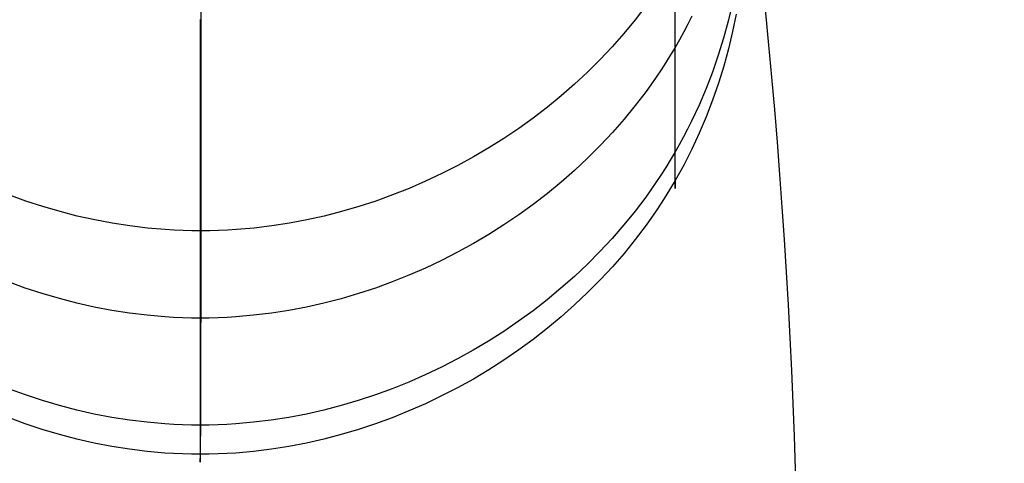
# Model space of a CAD drawing. Extents: x -383 to 1849, y -1185 to -529.
# Tile 863 of 870: x 1755 to 1782, y -729 to -717. Entities that reach past the tile are written whole.
import ezdxf

# ---------------------------------------------------------------- set-up
doc = ezdxf.new("R2010")
doc.units = 0
doc.layers.add('PREDEFINITO', color=7, linetype='CONTINUOUS')

msp = doc.modelspace()

# ---------------------------------------------------------------- linework, layer by layer
at = {"layer": 'PREDEFINITO'}
for p, q in [((1760.342, -628.715, 0.429), (1760.344, -718.62, 336.891)), ((1773.322, -715.628, 357.906), (1773.321, -717.375, 367.696)), ((1773.329, -717.969, 476.972), (1773.329, -716.355, 486.814)), ((1772.526, -716.833, 357.685), (1772.232, -717.216, 357.614)), ((1774.897, -716.772, 397.702), (1774.783, -717.248, 397.666)), ((1773.785, -717.117, 476.844), (1773.677, -717.333, 476.877)), ((1775.001, -717.056, 437.103), (1774.903, -717.536, 437.12)), ((1760.328, -719.637, 508.007), (1760.328, -717.206, 517.782)), ((1772.232, -717.216, 357.614), (1771.925, -717.589, 357.546)), ((1773.321, -717.375, 367.696), (1773.32, -718.821, 377.551)), ((1773.677, -717.333, 476.877), (1773.565, -717.547, 476.909)), ((1774.783, -717.248, 397.666), (1774.653, -717.719, 397.63)), ((1771.925, -717.589, 357.546), (1771.605, -717.952, 357.479)), ((1773.565, -717.547, 476.909), (1773.448, -717.759, 476.941)), ((1774.903, -717.536, 437.12), (1774.789, -718.013, 437.137)), ((1773.448, -717.759, 476.941), (1773.329, -717.969, 476.972)), ((1774.653, -717.719, 397.63), (1774.509, -718.186, 397.594)), ((1771.605, -717.952, 357.479), (1771.273, -718.305, 357.414)), ((1773.205, -718.176, 477.003), (1773.077, -718.382, 477.034)), ((1773.329, -717.969, 476.972), (1773.205, -718.176, 477.003)), ((1773.329, -719.302, 467.088), (1773.329, -717.969, 476.972)), ((1774.509, -718.186, 397.594), (1774.349, -718.647, 397.559)), ((1774.789, -718.013, 437.137), (1774.66, -718.485, 437.154)), ((1771.273, -718.305, 357.414), (1770.929, -718.648, 357.352)), ((1773.077, -718.382, 477.034), (1772.946, -718.585, 477.065)), ((1760.344, -718.62, 336.891), (1760.344, -720.926, 346.674)), ((1770.929, -718.648, 357.352), (1770.574, -718.979, 357.291)), ((1772.946, -718.585, 477.065), (1772.811, -718.786, 477.095)), ((1774.349, -718.647, 397.559), (1774.174, -719.101, 397.524)), ((1774.66, -718.485, 437.154), (1774.515, -718.952, 437.17)), ((1770.574, -718.979, 357.291), (1770.207, -719.299, 357.232)), ((1772.811, -718.786, 477.095), (1772.531, -719.181, 477.154)), ((1773.32, -718.821, 377.551), (1773.32, -719.975, 387.454)), ((1774.515, -718.952, 437.17), (1774.356, -719.414, 437.187)), ((1772.531, -719.181, 477.154), (1772.237, -719.566, 477.212)), ((1774.174, -719.101, 397.524), (1773.983, -719.55, 397.49)), ((1770.207, -719.299, 357.232), (1769.831, -719.608, 357.175)), ((1773.329, -720.354, 457.17), (1773.329, -719.302, 467.088)), ((1773.983, -719.55, 397.49), (1773.778, -719.991, 397.456)), ((1774.356, -719.414, 437.187), (1774.181, -719.87, 437.203)), ((1760.328, -721.82, 498.12), (1760.328, -719.637, 508.007)), ((1769.831, -719.608, 357.175), (1769.444, -719.906, 357.12)), ((1772.237, -719.566, 477.212), (1771.93, -719.942, 477.269)), ((1769.444, -719.906, 357.12), (1769.048, -720.191, 357.068)), ((1771.93, -719.942, 477.269), (1771.609, -720.307, 477.324)), ((1773.32, -719.975, 387.454), (1773.321, -720.849, 397.391)), ((1773.778, -719.991, 397.456), (1773.669, -720.208, 397.44)), ((1774.181, -719.87, 437.203), (1773.991, -720.319, 437.219)), ((1769.048, -720.191, 357.068), (1768.642, -720.465, 357.017)), ((1771.609, -720.307, 477.324), (1771.277, -720.662, 477.378)), ((1773.329, -721.127, 447.227), (1773.329, -720.354, 457.17)), ((1773.669, -720.208, 397.44), (1773.557, -720.424, 397.423)), ((1773.991, -720.319, 437.219), (1773.785, -720.761, 437.235)), ((1768.642, -720.465, 357.017), (1768.229, -720.726, 356.969)), ((1773.557, -720.424, 397.423), (1773.441, -720.638, 397.407)), ((1768.229, -720.726, 356.969), (1767.807, -720.974, 356.924)), ((1771.277, -720.662, 477.378), (1770.932, -721.007, 477.43)), ((1773.321, -720.849, 397.391), (1773.197, -721.058, 397.375)), ((1773.441, -720.638, 397.407), (1773.321, -720.849, 397.391)), ((1773.321, -720.849, 397.391), (1773.323, -721.451, 407.349)), ((1773.785, -720.761, 437.235), (1773.677, -720.979, 437.242)), ((1760.344, -720.926, 346.674), (1760.342, -722.999, 356.551)), ((1767.807, -720.974, 356.924), (1767.377, -721.209, 356.88)), ((1770.932, -721.007, 477.43), (1770.576, -721.34, 477.48)), ((1773.197, -721.058, 397.375), (1773.07, -721.266, 397.36)), ((1773.328, -721.621, 437.265), (1773.329, -721.127, 447.227)), ((1773.677, -720.979, 437.242), (1773.564, -721.195, 437.25)), ((1766.94, -721.431, 356.84), (1766.497, -721.64, 356.801)), ((1767.377, -721.209, 356.88), (1766.94, -721.431, 356.84)), ((1770.576, -721.34, 477.48), (1770.209, -721.663, 477.529)), ((1773.07, -721.266, 397.36), (1772.939, -721.47, 397.344)), ((1773.448, -721.409, 437.258), (1773.328, -721.621, 437.265)), ((1773.564, -721.195, 437.25), (1773.448, -721.409, 437.258)), ((1766.497, -721.64, 356.801), (1766.047, -721.834, 356.765)), ((1770.209, -721.663, 477.529), (1769.831, -721.974, 477.576)), ((1772.804, -721.673, 397.329), (1772.524, -722.071, 397.299)), ((1772.939, -721.47, 397.344), (1772.804, -721.673, 397.329)), ((1773.328, -721.621, 437.265), (1773.205, -721.831, 437.273)), ((1773.323, -721.451, 407.349), (1773.325, -721.782, 417.319)), ((1773.327, -721.839, 427.294), (1773.328, -721.621, 437.265)), ((1760.328, -723.742, 488.141), (1760.328, -721.82, 498.12)), ((1766.047, -721.834, 356.765), (1765.592, -722.015, 356.732)), ((1769.831, -721.974, 477.576), (1769.444, -722.274, 477.622)), ((1773.205, -721.831, 437.273), (1773.077, -722.038, 437.281)), ((1773.325, -721.782, 417.319), (1773.327, -721.839, 427.294)), ((1755.55, -722.181, 356.701), (1755.089, -722.015, 356.732)), ((1756.016, -722.333, 356.673), (1755.55, -722.181, 356.701)), ((1765.132, -722.181, 356.701), (1764.666, -722.333, 356.673)), ((1765.592, -722.015, 356.732), (1765.132, -722.181, 356.701)), ((1772.524, -722.071, 397.299), (1772.23, -722.459, 397.27)), ((1772.946, -722.244, 437.288), (1772.811, -722.447, 437.295)), ((1773.077, -722.038, 437.281), (1772.946, -722.244, 437.288)), ((1756.486, -722.47, 356.648), (1756.016, -722.333, 356.673)), ((1756.96, -722.592, 356.626), (1756.486, -722.47, 356.648)), ((1764.197, -722.47, 356.648), (1763.723, -722.592, 356.626)), ((1764.666, -722.333, 356.673), (1764.197, -722.47, 356.648)), ((1769.444, -722.274, 477.622), (1769.047, -722.561, 477.665)), ((1772.23, -722.459, 397.27), (1771.922, -722.837, 397.242)), ((1772.811, -722.447, 437.295), (1772.531, -722.846, 437.31)), ((1757.437, -722.698, 356.606), (1756.96, -722.592, 356.626)), ((1757.917, -722.789, 356.589), (1757.437, -722.698, 356.606)), ((1758.399, -722.864, 356.576), (1757.917, -722.789, 356.589)), ((1762.767, -722.789, 356.589), (1762.285, -722.864, 356.576)), ((1763.247, -722.698, 356.606), (1762.767, -722.789, 356.589)), ((1763.723, -722.592, 356.626), (1763.247, -722.698, 356.606)), ((1769.047, -722.561, 477.665), (1768.641, -722.836, 477.707)), ((1758.883, -722.923, 356.565), (1758.399, -722.864, 356.576)), ((1759.369, -722.965, 356.557), (1758.883, -722.923, 356.565)), ((1759.612, -722.98, 356.554), (1759.369, -722.965, 356.557)), ((1759.855, -722.991, 356.552), (1759.612, -722.98, 356.554)), ((1760.099, -722.997, 356.551), (1759.855, -722.991, 356.552)), ((1760.342, -722.999, 356.551), (1760.099, -722.997, 356.551)), ((1760.342, -722.999, 356.551), (1760.339, -724.775, 366.524)), ((1760.586, -722.997, 356.551), (1760.342, -722.999, 356.551)), ((1760.829, -722.991, 356.552), (1760.586, -722.997, 356.551)), ((1761.073, -722.98, 356.554), (1760.829, -722.991, 356.552)), ((1761.316, -722.965, 356.557), (1761.073, -722.98, 356.554)), ((1761.801, -722.923, 356.565), (1761.316, -722.965, 356.557)), ((1762.285, -722.864, 356.576), (1761.801, -722.923, 356.565)), ((1768.641, -722.836, 477.707), (1768.226, -723.099, 477.747)), ((1771.922, -722.837, 397.242), (1771.602, -723.206, 397.214)), ((1772.531, -722.846, 437.31), (1772.237, -723.235, 437.324)), ((1768.226, -723.099, 477.747), (1767.803, -723.349, 477.785)), ((1771.602, -723.206, 397.214), (1771.27, -723.563, 397.187)), ((1772.237, -723.235, 437.324), (1771.93, -723.615, 437.338)), ((1767.373, -723.586, 477.821), (1766.935, -723.81, 477.855)), ((1767.803, -723.349, 477.785), (1767.373, -723.586, 477.821)), ((1771.27, -723.563, 397.187), (1770.925, -723.911, 397.162)), ((1760.328, -725.39, 478.096), (1760.328, -723.742, 488.141)), ((1766.935, -723.81, 477.855), (1766.491, -724.02, 477.887)), ((1771.93, -723.615, 437.338), (1771.609, -723.984, 437.352)), ((1766.491, -724.02, 477.887), (1766.041, -724.216, 477.917)), ((1770.925, -723.911, 397.162), (1770.569, -724.247, 397.137)), ((1771.609, -723.984, 437.352), (1771.277, -724.343, 437.365)), ((1755.536, -724.565, 477.97), (1755.075, -724.397, 477.944)), ((1765.585, -724.398, 477.944), (1765.123, -724.566, 477.97)), ((1766.041, -724.216, 477.917), (1765.585, -724.398, 477.944)), ((1770.569, -724.247, 397.137), (1770.202, -724.572, 397.113)), ((1771.277, -724.343, 437.365), (1770.932, -724.691, 437.379)), ((1756.001, -724.718, 477.993), (1755.536, -724.565, 477.97)), ((1765.123, -724.566, 477.97), (1764.657, -724.719, 477.993)), ((1770.202, -724.572, 397.113), (1769.825, -724.885, 397.089)), ((1756.471, -724.856, 478.014), (1756.001, -724.718, 477.993)), ((1756.945, -724.979, 478.033), (1756.471, -724.856, 478.014)), ((1760.339, -724.775, 366.524), (1760.335, -726.248, 376.577)), ((1764.187, -724.857, 478.014), (1763.713, -724.98, 478.033)), ((1764.657, -724.719, 477.993), (1764.187, -724.857, 478.014)), ((1769.825, -724.885, 397.089), (1769.438, -725.186, 397.067)), ((1770.932, -724.691, 437.379), (1770.576, -725.029, 437.391)), ((1757.422, -725.086, 478.049), (1756.945, -724.979, 478.033)), ((1757.902, -725.178, 478.063), (1757.422, -725.086, 478.049)), ((1758.384, -725.253, 478.075), (1757.902, -725.178, 478.063)), ((1762.755, -725.179, 478.063), (1762.273, -725.254, 478.075)), ((1763.235, -725.087, 478.049), (1762.755, -725.179, 478.063)), ((1763.713, -724.98, 478.033), (1763.235, -725.087, 478.049)), ((1769.438, -725.186, 397.067), (1769.041, -725.476, 397.046)), ((1770.576, -725.029, 437.391), (1770.209, -725.355, 437.403)), ((1758.868, -725.313, 478.084), (1758.384, -725.253, 478.075)), ((1759.354, -725.355, 478.09), (1758.868, -725.313, 478.084)), ((1759.597, -725.371, 478.093), (1759.354, -725.355, 478.09)), ((1759.841, -725.381, 478.094), (1759.597, -725.371, 478.093)), ((1760.084, -725.388, 478.095), (1759.841, -725.381, 478.094)), ((1760.328, -725.39, 478.096), (1760.084, -725.388, 478.095)), ((1760.572, -725.388, 478.095), (1760.328, -725.39, 478.096)), ((1760.328, -726.752, 468.003), (1760.328, -725.39, 478.096)), ((1760.815, -725.381, 478.094), (1760.572, -725.388, 478.095)), ((1761.059, -725.371, 478.093), (1760.815, -725.381, 478.094)), ((1761.302, -725.356, 478.091), (1761.059, -725.371, 478.093)), ((1761.788, -725.313, 478.084), (1761.302, -725.356, 478.091)), ((1762.273, -725.254, 478.075), (1761.788, -725.313, 478.084)), ((1769.041, -725.476, 397.046), (1768.635, -725.753, 397.025)), ((1770.209, -725.355, 437.403), (1769.831, -725.669, 437.415)), ((1768.635, -725.753, 397.025), (1768.221, -726.018, 397.006)), ((1769.831, -725.669, 437.415), (1769.444, -725.972, 437.427)), ((1768.221, -726.018, 397.006), (1767.798, -726.269, 396.987)), ((1769.444, -725.972, 437.427), (1769.047, -726.262, 437.438)), ((1760.335, -726.248, 376.577), (1760.331, -727.428, 386.689)), ((1767.798, -726.269, 396.987), (1767.368, -726.508, 396.97)), ((1769.047, -726.262, 437.438), (1768.641, -726.54, 437.449)), ((1767.368, -726.508, 396.97), (1766.931, -726.733, 396.954)), ((1768.641, -726.54, 437.449), (1768.226, -726.806, 437.459)), ((1760.328, -727.828, 457.876), (1760.328, -726.752, 468.003)), ((1766.931, -726.733, 396.954), (1766.487, -726.944, 396.938)), ((1768.226, -726.806, 437.459), (1767.803, -727.059, 437.469)), ((1766.487, -726.944, 396.938), (1766.037, -727.142, 396.924)), ((1767.803, -727.059, 437.469), (1767.373, -727.298, 437.478)), ((1755.539, -727.494, 396.898), (1755.078, -727.325, 396.91)), ((1765.581, -727.325, 396.91), (1765.12, -727.494, 396.898)), ((1766.037, -727.142, 396.924), (1765.581, -727.325, 396.91)), ((1767.373, -727.298, 437.478), (1766.935, -727.524, 437.487)), ((1756.004, -727.648, 396.887), (1755.539, -727.494, 396.898)), ((1760.331, -727.428, 386.689), (1760.328, -728.323, 396.838)), ((1765.12, -727.494, 396.898), (1764.654, -727.648, 396.887)), ((1766.935, -727.524, 437.487), (1766.491, -727.737, 437.495)), ((1756.474, -727.787, 396.877), (1756.004, -727.648, 396.887)), ((1756.947, -727.91, 396.868), (1756.474, -727.787, 396.877)), ((1757.424, -728.018, 396.86), (1756.947, -727.91, 396.868)), ((1760.328, -728.617, 447.721), (1760.328, -727.828, 457.876)), ((1763.71, -727.91, 396.868), (1763.233, -728.018, 396.86)), ((1764.184, -727.787, 396.877), (1763.71, -727.91, 396.868)), ((1764.654, -727.648, 396.887), (1764.184, -727.787, 396.877)), ((1766.491, -727.737, 437.495), (1766.041, -727.935, 437.503)), ((1755.536, -728.287, 437.517), (1755.075, -728.118, 437.51)), ((1757.903, -728.11, 396.854), (1757.424, -728.018, 396.86)), ((1758.385, -728.186, 396.848), (1757.903, -728.11, 396.854)), ((1762.753, -728.11, 396.854), (1762.271, -728.186, 396.848)), ((1763.233, -728.018, 396.86), (1762.753, -728.11, 396.854)), ((1765.585, -728.119, 437.51), (1765.123, -728.288, 437.517)), ((1766.041, -727.935, 437.503), (1765.585, -728.119, 437.51)), ((1756.001, -728.442, 437.523), (1755.536, -728.287, 437.517)), ((1756.471, -728.582, 437.528), (1756.001, -728.442, 437.523)), ((1758.869, -728.246, 396.844), (1758.385, -728.186, 396.848)), ((1759.355, -728.289, 396.841), (1758.869, -728.246, 396.844)), ((1759.598, -728.304, 396.84), (1759.355, -728.289, 396.841)), ((1759.841, -728.315, 396.839), (1759.598, -728.304, 396.84)), ((1760.085, -728.321, 396.839), (1759.841, -728.315, 396.839)), ((1760.328, -728.323, 396.838), (1760.085, -728.321, 396.839)), ((1760.328, -728.323, 396.838), (1760.327, -728.941, 407.007)), ((1760.572, -728.321, 396.839), (1760.328, -728.323, 396.838)), ((1760.815, -728.315, 396.839), (1760.572, -728.321, 396.839)), ((1761.058, -728.304, 396.84), (1760.815, -728.315, 396.839)), ((1761.301, -728.289, 396.841), (1761.058, -728.304, 396.84)), ((1761.787, -728.246, 396.844), (1761.301, -728.289, 396.841)), ((1762.271, -728.186, 396.848), (1761.787, -728.246, 396.844)), ((1764.657, -728.443, 437.523), (1764.187, -728.583, 437.528)), ((1765.123, -728.288, 437.517), (1764.657, -728.443, 437.523)), ((1756.945, -728.706, 437.533), (1756.471, -728.582, 437.528)), ((1757.422, -728.814, 437.537), (1756.945, -728.706, 437.533)), ((1760.328, -729.122, 437.55), (1760.328, -728.617, 447.721)), ((1763.713, -728.707, 437.533), (1763.235, -728.815, 437.537)), ((1764.187, -728.583, 437.528), (1763.713, -728.707, 437.533)), ((1757.902, -728.907, 437.541), (1757.422, -728.814, 437.537)), ((1758.384, -728.983, 437.544), (1757.902, -728.907, 437.541)), ((1758.868, -729.043, 437.547), (1758.384, -728.983, 437.544)), ((1760.327, -728.941, 407.007), (1760.327, -729.282, 417.186)), ((1762.272, -728.984, 437.544), (1761.788, -729.044, 437.547)), ((1762.755, -728.908, 437.541), (1762.272, -728.984, 437.544)), ((1763.235, -728.815, 437.537), (1762.755, -728.908, 437.541)), ((1759.354, -729.087, 437.548), (1758.868, -729.043, 437.547)), ((1759.597, -729.102, 437.549), (1759.354, -729.087, 437.548)), ((1759.841, -729.113, 437.549), (1759.597, -729.102, 437.549)), ((1760.084, -729.119, 437.55), (1759.841, -729.113, 437.549)), ((1760.328, -729.122, 437.55), (1760.084, -729.119, 437.55)), ((1760.327, -729.342, 427.369), (1760.328, -729.122, 437.55)), ((1760.572, -729.119, 437.55), (1760.328, -729.122, 437.55)), ((1760.815, -729.113, 437.549), (1760.572, -729.119, 437.55)), ((1761.059, -729.102, 437.549), (1760.815, -729.113, 437.549)), ((1761.302, -729.087, 437.548), (1761.059, -729.102, 437.549)), ((1761.788, -729.044, 437.547), (1761.302, -729.087, 437.548)), ((1760.327, -729.282, 417.186), (1760.327, -729.342, 427.369))]:
    msp.add_line(p, q, dxfattribs=at)
at = {"layer": 'PREDEFINITO', "extrusion": (0.114933, -0.917742, -0.380183)}
msp.add_circle((1688.987, 984.694, 598.583), 16, dxfattribs=at)
at = {"layer": 'PREDEFINITO', "extrusion": (0.657041, -0.216813, 0.722004)}
msp.add_arc((-207.633, -773.64, 1813.734), 158.713, 292.32929, 314.33427, dxfattribs=at)

doc.saveas('drawing.dxf')
